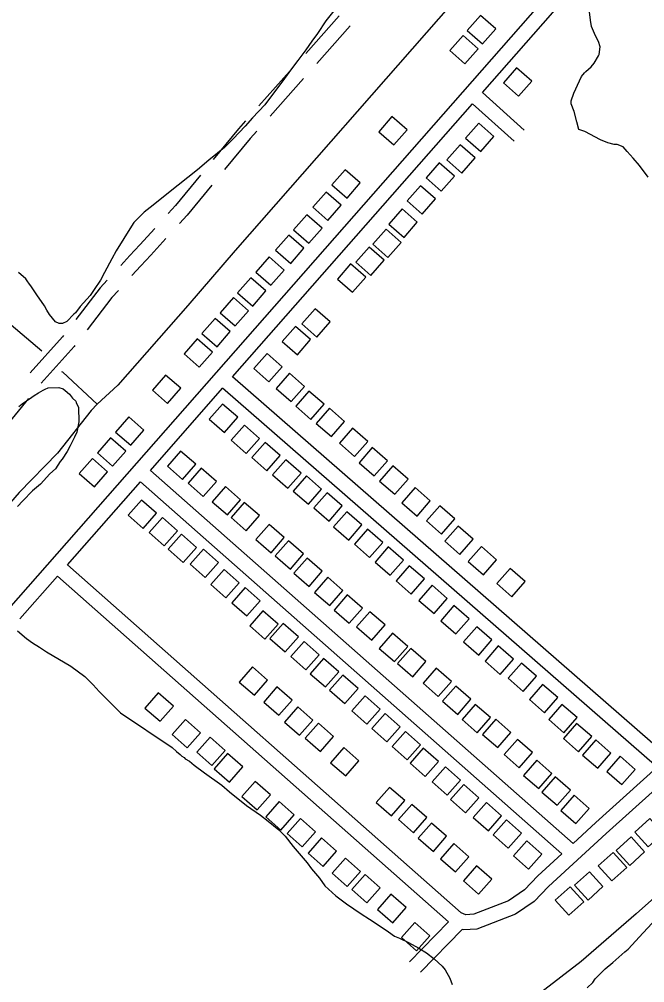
# Model space of a CAD drawing. Extents: x 3598634 to 3636690, y 517270 to 542944.
# Drawn here: x 3625513 to 3626757, y 525821 to 527737 of the extents above; entities that cross this region are included whole.
import ezdxf

# ---------------------------------------------------------------- set-up
doc = ezdxf.new("R2010")
doc.units = 0
for name, color, linetype in [('V-BLDG-OTLN', 7, 'Continuous'), ('V-ROAD-CNTR', 7, 'Continuous'), ('V-SITE-VEGE', 7, 'Continuous'), ('V-TOPO-SHOR', 7, 'Continuous')]:
    doc.layers.add(name, color=color, linetype=linetype)

msp = doc.modelspace()

# ---------------------------------------------------------------- linework, layer by layer
at = {"layer": 'V-BLDG-OTLN'}
for points in [[(3626434.2, 527688.5), (3626460.6, 527718.6), (3626430.5, 527745), (3626404.1, 527714.9)], [(3626399.3, 527648.7), (3626425.7, 527678.8), (3626395.6, 527705.1), (3626369.2, 527675)], [(3626502.2, 527640.9), (3626475.8, 527610.8), (3626505.9, 527584.4), (3626532.3, 527614.5)], [(3626258.1, 527487.4), (3626284.4, 527517.5), (3626254.3, 527543.8), (3626228, 527513.7)], [(3626427.1, 527530.6), (3626400.7, 527500.6), (3626430.7, 527474.2), (3626457.1, 527504.2)], [(3626389.6, 527487.8), (3626363.2, 527457.8), (3626393.3, 527431.4), (3626419.7, 527461.4)], [(3626348.4, 527451.9), (3626322, 527421.8), (3626352, 527395.4), (3626378.4, 527425.5)], [(3626164.9, 527381.7), (3626191.3, 527411.8), (3626161.2, 527438.1), (3626134.8, 527408)], [(3626310.8, 527406.2), (3626284.4, 527376.1), (3626314.4, 527349.8), (3626340.8, 527379.8)], [(3626126.9, 527337.1), (3626153.3, 527367.2), (3626123.2, 527393.6), (3626096.8, 527363.5)], [(3626088.8, 527291.7), (3626115.1, 527321.8), (3626085, 527348.2), (3626058.7, 527318.1)], [(3626274.7, 527359.9), (3626248.3, 527329.8), (3626278.3, 527303.4), (3626304.7, 527333.5)], [(3626242.4, 527319.7), (3626216, 527289.6), (3626246.1, 527263.2), (3626272.5, 527293.3)], [(3626052.9, 527251.6), (3626079.2, 527281.7), (3626049.1, 527308), (3626022.8, 527277.9)], [(3626208.8, 527284.2), (3626182.4, 527254.2), (3626212.4, 527227.8), (3626238.8, 527257.8)], [(3626013.4, 527208.1), (3626039.8, 527238.1), (3626009.7, 527264.5), (3625983.3, 527234.4)], [(3626172, 527250.5), (3626145.6, 527220.5), (3626175.6, 527194.1), (3626202, 527224.1)], [(3625977.2, 527166.8), (3626003.6, 527196.8), (3625973.5, 527223.2), (3625947.2, 527193.1)], [(3625942.5, 527127.1), (3625968.9, 527157.2), (3625938.8, 527183.6), (3625912.4, 527153.5)], [(3626101.3, 527161.5), (3626074.9, 527131.5), (3626105, 527105.1), (3626131.4, 527135.1)], [(3625906.4, 527085.8), (3625932.7, 527115.9), (3625902.6, 527142.3), (3625876.3, 527112.2)], [(3626062.4, 527126.4), (3626036, 527096.3), (3626066.1, 527069.9), (3626092.5, 527100)], [(3625870.8, 527045.2), (3625897.1, 527075.3), (3625867, 527101.7), (3625840.7, 527071.6)], [(3625979.5, 527042.3), (3626009.6, 527016), (3626035.9, 527046.1), (3626005.8, 527072.4)], [(3625807.7, 526973.1), (3625834, 527003.2), (3625803.9, 527029.6), (3625777.6, 526999.5)], [(3626023.8, 527003), (3626053.9, 526976.7), (3626080.2, 527006.9), (3626050.1, 527033.1)], [(3626062.9, 526967.6), (3626093, 526941.3), (3626119.3, 526971.4), (3626089.2, 526997.7)], [(3625947.4, 526945.5), (3625917.2, 526971.8), (3625890.9, 526941.6), (3625921.1, 526915.3)], [(3626103.6, 526933.4), (3626133.8, 526907.1), (3626160.1, 526937.3), (3626129.9, 526963.6)], [(3625734.6, 526889.7), (3625760.9, 526919.8), (3625730.8, 526946.1), (3625704.5, 526916)], [(3625990.8, 526903.5), (3625960.7, 526929.8), (3625934.4, 526899.7), (3625964.5, 526873.4)], [(3626149.6, 526893.7), (3626179.7, 526867.4), (3626206, 526897.6), (3626175.9, 526923.9)], [(3625698.3, 526848.3), (3625724.6, 526878.4), (3625694.5, 526904.7), (3625668.2, 526874.6)], [(3626031.8, 526869.2), (3626001.7, 526895.4), (3625975.4, 526865.3), (3626005.5, 526839)], [(3625807.6, 526848), (3625837.7, 526821.7), (3625864, 526851.9), (3625833.9, 526878.2)], [(3626188.8, 526855), (3626218.9, 526828.7), (3626245.2, 526858.8), (3626215.1, 526885.1)], [(3625662.3, 526807.2), (3625688.6, 526837.2), (3625658.5, 526863.6), (3625632.2, 526833.5)], [(3626073.3, 526834.5), (3626043.1, 526860.8), (3626016.9, 526830.7), (3626047, 526804.4)], [(3626229.7, 526818.5), (3626259.9, 526792.3), (3626286.2, 526822.4), (3626256, 526848.7)], [(3625848.6, 526814.2), (3625878.8, 526787.9), (3625905.1, 526818), (3625874.9, 526844.3)], [(3626114.2, 526802.5), (3626084, 526828.8), (3626057.8, 526798.7), (3626087.9, 526772.4)], [(3625896.6, 526777.4), (3625926.8, 526751.1), (3625953.1, 526781.3), (3625922.9, 526807.6)], [(3626155.3, 526769), (3626125.1, 526795.3), (3626098.8, 526765.2), (3626129, 526738.9)], [(3626274, 526775.3), (3626304.2, 526749), (3626330.4, 526779.2), (3626300.3, 526805.5)], [(3625786.1, 526754.5), (3625756.1, 526780.9), (3625729.6, 526750.9), (3625759.6, 526724.5)], [(3625934.2, 526746), (3625964.3, 526719.7), (3625990.6, 526749.9), (3625960.5, 526776.2)], [(3626194.5, 526731.4), (3626164.4, 526757.7), (3626138.1, 526727.6), (3626168.3, 526701.3)], [(3626322.9, 526739.3), (3626353.1, 526713), (3626379.3, 526743.2), (3626349.2, 526769.5)], [(3625827.6, 526719.9), (3625797.6, 526746.3), (3625771.1, 526716.3), (3625801.1, 526689.9)], [(3625983.7, 526702.4), (3626013.8, 526676.1), (3626040.1, 526706.2), (3626009.9, 526732.5)], [(3626236.1, 526696.7), (3626205.9, 526723), (3626179.7, 526692.9), (3626209.8, 526666.6)], [(3626359.3, 526698.9), (3626389.5, 526672.6), (3626415.8, 526702.7), (3626385.6, 526729)], [(3625865.7, 526686.3), (3625835.7, 526712.8), (3625809.2, 526682.8), (3625839.2, 526656.3)], [(3626022.2, 526669.8), (3626052.3, 526643.5), (3626078.6, 526673.7), (3626048.5, 526699.9)], [(3625909.2, 526656.9), (3625879.2, 526683.3), (3625852.7, 526653.3), (3625882.7, 526626.9)], [(3626277, 526661.3), (3626246.8, 526687.6), (3626220.5, 526657.4), (3626250.7, 526631.1)], [(3626406, 526658.3), (3626436.2, 526632), (3626462.5, 526662.1), (3626432.3, 526688.4)], [(3626059.1, 526635.3), (3626089.3, 526609), (3626115.6, 526639.1), (3626085.4, 526665.4)], [(3625950.6, 526616), (3625920.6, 526642.4), (3625894.1, 526612.5), (3625924.1, 526586)], [(3626318.8, 526623.8), (3626288.6, 526650.1), (3626262.4, 526619.9), (3626292.5, 526593.7)], [(3626462.9, 526614.7), (3626493, 526588.4), (3626519.3, 526618.6), (3626489.2, 526644.9)], [(3626100.3, 526597.1), (3626130.4, 526570.8), (3626156.7, 526600.9), (3626126.5, 526627.2)], [(3625992.1, 526580.2), (3625962.1, 526606.6), (3625935.7, 526576.6), (3625965.7, 526550.2)], [(3626364.2, 526585.1), (3626334, 526611.4), (3626307.7, 526581.3), (3626337.9, 526555)], [(3626139.1, 526561.9), (3626169.3, 526535.6), (3626195.6, 526565.7), (3626165.4, 526592)], [(3626407.8, 526544.6), (3626377.6, 526570.9), (3626351.4, 526540.7), (3626381.5, 526514.5)], [(3626027.6, 526534.1), (3625997.6, 526560.5), (3625971.2, 526530.5), (3626001.1, 526504.1)], [(3626183.9, 526528.6), (3626214.1, 526502.3), (3626240.4, 526532.4), (3626210.2, 526558.7)], [(3626068, 526509), (3626038, 526535.5), (3626011.5, 526505.5), (3626041.5, 526479)], [(3626453.1, 526502.5), (3626422.9, 526528.8), (3626396.6, 526498.7), (3626426.8, 526472.4)], [(3626229.1, 526485.7), (3626259.2, 526459.4), (3626285.5, 526489.6), (3626255.3, 526515.9)], [(3626109.3, 526473), (3626079.3, 526499.4), (3626052.8, 526469.4), (3626082.8, 526443)], [(3626265.4, 526455.5), (3626295.5, 526429.2), (3626321.8, 526459.3), (3626291.6, 526485.6)], [(3626495.8, 526464.2), (3626465.7, 526490.5), (3626439.4, 526460.3), (3626469.5, 526434)], [(3626148.3, 526438.9), (3626118.3, 526465.3), (3626091.8, 526435.3), (3626121.8, 526408.9)], [(3625950.3, 526418.7), (3625980.5, 526392.4), (3626006.8, 526422.6), (3625976.6, 526448.9)], [(3626316.1, 526416.2), (3626346.2, 526389.9), (3626372.5, 526420), (3626342.4, 526446.3)], [(3626541.7, 526430.2), (3626511.6, 526456.5), (3626485.3, 526426.4), (3626515.5, 526400.1)], [(3626186.7, 526405.9), (3626156.7, 526432.4), (3626130.3, 526402.4), (3626160.3, 526375.9)], [(3625999.2, 526378.9), (3626029.3, 526352.6), (3626055.6, 526382.7), (3626025.5, 526409)], [(3626355, 526380.5), (3626385.1, 526354.2), (3626411.4, 526384.4), (3626381.3, 526410.7)], [(3626584, 526387.9), (3626553.9, 526414.2), (3626527.6, 526384.1), (3626557.7, 526357.8)], [(3625819.4, 526370.6), (3625789.4, 526397.1), (3625762.9, 526367.1), (3625792.9, 526340.6)], [(3626230.8, 526365), (3626200.8, 526391.4), (3626174.3, 526361.4), (3626204.3, 526335)], [(3626040.4, 526339.2), (3626070.5, 526313), (3626096.8, 526343.1), (3626066.7, 526369.4)], [(3626393.7, 526344.1), (3626423.8, 526317.9), (3626450.1, 526348), (3626420, 526374.3)], [(3626622.5, 526347.9), (3626592.4, 526374.2), (3626566.1, 526344.1), (3626596.3, 526317.8)], [(3626270.4, 526329.8), (3626240.4, 526356.3), (3626213.9, 526326.3), (3626243.9, 526299.8)], [(3625873.5, 526318), (3625843.5, 526344.5), (3625817, 526314.6), (3625847, 526288.1)], [(3626081.8, 526306.8), (3626111.9, 526280.5), (3626138.2, 526310.6), (3626108.1, 526336.9)], [(3626434.5, 526314.5), (3626464.6, 526288.2), (3626490.9, 526318.4), (3626460.8, 526344.7)], [(3626651.7, 526310.2), (3626621.5, 526336.5), (3626595.3, 526306.4), (3626625.4, 526280.1)], [(3626310.9, 526293.7), (3626281, 526320.2), (3626254.5, 526290.2), (3626284.5, 526263.7)], [(3625922.2, 526282.6), (3625892.3, 526309.1), (3625865.8, 526279.2), (3625895.7, 526252.7)], [(3626477.4, 526274.5), (3626507.5, 526248.2), (3626533.8, 526278.3), (3626503.7, 526304.6)], [(3626689.8, 526277.4), (3626659.6, 526303.7), (3626633.3, 526273.5), (3626663.5, 526247.3)], [(3625957.4, 526249.8), (3625927.4, 526276.3), (3625900.9, 526246.3), (3625930.9, 526219.8)], [(3626132.1, 526258.1), (3626162.3, 526231.9), (3626188.6, 526262), (3626158.4, 526288.3)], [(3626346.6, 526260.6), (3626316.6, 526287.1), (3626290.2, 526257.1), (3626320.2, 526230.6)], [(3626516, 526233.1), (3626546.1, 526206.8), (3626572.4, 526236.9), (3626542.3, 526263.2)], [(3626738.1, 526244.7), (3626708, 526271), (3626681.7, 526240.9), (3626711.8, 526214.6)], [(3626390.6, 526223.6), (3626360.6, 526250.1), (3626334.1, 526220.1), (3626364.1, 526193.6)], [(3626012.3, 526194.4), (3625982.4, 526220.9), (3625955.9, 526190.9), (3625985.8, 526164.4)], [(3626552.6, 526199.9), (3626582.8, 526173.7), (3626609.1, 526203.8), (3626578.9, 526230.1)], [(3626223.1, 526178.9), (3626253.3, 526152.6), (3626279.6, 526182.8), (3626249.4, 526209.1)], [(3626426.9, 526188.5), (3626396.9, 526214.9), (3626370.5, 526185), (3626400.5, 526158.5)], [(3626060, 526154.3), (3626030, 526180.8), (3626003.5, 526150.8), (3626033.5, 526124.3)], [(3626472.4, 526152.5), (3626442.4, 526179), (3626416, 526149), (3626446, 526122.5)], [(3626590.1, 526163.5), (3626620.3, 526137.2), (3626646.6, 526167.4), (3626616.4, 526193.7)], [(3626267.2, 526145.1), (3626297.4, 526118.9), (3626323.7, 526149), (3626293.5, 526175.3)], [(3626102.3, 526120.6), (3626072.4, 526147.2), (3626045.9, 526117.2), (3626075.8, 526090.7)], [(3626512, 526118.3), (3626482, 526144.8), (3626455.5, 526114.8), (3626485.5, 526088.3)], [(3626767.2, 526147.1), (3626737.4, 526120.4), (3626764.1, 526090.7), (3626793.9, 526117.4)], [(3626306.4, 526107.9), (3626336.6, 526081.6), (3626362.9, 526111.8), (3626332.7, 526138.1)], [(3626143.8, 526082), (3626113.8, 526108.5), (3626087.3, 526078.5), (3626117.3, 526052)], [(3626552.5, 526076.2), (3626522.6, 526102.7), (3626496.1, 526072.7), (3626526.1, 526046.3)], [(3626730.2, 526110.6), (3626700.4, 526083.9), (3626727.2, 526054.1), (3626756.9, 526080.8)], [(3626350.8, 526067.3), (3626380.9, 526041), (3626407.2, 526071.2), (3626377, 526097.5)], [(3626191.7, 526041.9), (3626161.7, 526068.4), (3626135.2, 526038.4), (3626165.2, 526011.9)], [(3626694.5, 526079.8), (3626664.7, 526053.1), (3626691.4, 526023.4), (3626721.2, 526050.1)], [(3626396.4, 526023.1), (3626426.6, 525996.8), (3626452.9, 526026.9), (3626422.7, 526053.2)], [(3626230.9, 526009.6), (3626201, 526036.1), (3626174.5, 526006.1), (3626204.4, 525979.6)], [(3626647.3, 526041.5), (3626617.6, 526014.8), (3626644.3, 525985), (3626674, 526011.7)], [(3626608.9, 526011.6), (3626579.2, 525984.9), (3626605.9, 525955.1), (3626635.7, 525981.8)], [(3626282.2, 525970), (3626252.2, 525996.5), (3626225.7, 525966.5), (3626255.7, 525940)], [(3626329.5, 525913.9), (3626299.5, 525940.4), (3626273, 525910.4), (3626303, 525883.9)]]:
    msp.add_lwpolyline(points, close=True, dxfattribs=at)
at = {"layer": 'V-ROAD-CNTR'}
for p, q in [((3626149, 527744.3), (3626082.6, 527669.5)), ((3626171.3, 527724.2), (3626104.9, 527649.4)), ((3626056, 527639.6), (3625989.6, 527564.9)), ((3626078.3, 527619.5), (3626011.8, 527544.8))]:
    msp.add_line(p, q, dxfattribs=at)
for points in [[(3625491.8, 526564.5), (3627158.8, 528462.4)], [(3626434, 527591.8), (3627071.4, 528317.4)], [(3626434, 527591.8), (3626517.1, 527516.8)], [(3625936.9, 527025.8), (3626414.2, 527569.3)], [(3626414.2, 527569.3), (3626497, 527494.5)], [(3625963, 527535), (3625949.2, 527519.5), (3625898.9, 527458.3)], [(3625985.3, 527514.9), (3625972, 527500), (3625921.2, 527438.2)], [(3625873.5, 527427.4), (3625823.9, 527367), (3625809.2, 527350.8)], [(3625895.8, 527407.3), (3625846.6, 527347.3), (3625831.5, 527330.7)], [(3628107.8, 527399.1), (3627966.1, 527272), (3626928.9, 526340.8), (3626680, 526117.3), (3626565.6, 526011.7), (3626537.2, 525982.3), (3626500.2, 525957), (3626423.2, 525926.9), (3626396.7, 525925.6), (3626394.2, 525926.5)], [(3625782.3, 527321.2), (3625752.5, 527288.4), (3625732.9, 527267.4), (3625714.6, 527247.6)], [(3625804.6, 527301.1), (3625774.6, 527268.1), (3625754.9, 527247), (3625736.9, 527227.5)], [(3625687.8, 527218), (3625674.1, 527202.7), (3625625.4, 527139.9)], [(3625710, 527197.9), (3625697.1, 527183.5), (3625647.7, 527119.7)], [(3625600.9, 527108.3), (3625598.7, 527105.5), (3625534.4, 527033.6)], [(3625623.2, 527088.1), (3625621.8, 527086.3), (3625556.7, 527013.4)], [(3626804.4, 526269.3), (3625936.9, 527025.8)], [(3625773.6, 526839.9), (3625917.1, 527003.3)], [(3626781.9, 526249.1), (3625917.1, 527003.3)], [(3625531, 526982.8), (3625478.1, 526917.6), (3625469.1, 526907.6), (3625467.3, 526905.7)], [(3626614.6, 526097.7), (3625773.6, 526839.9)], [(3625608.6, 526652.1), (3625753.8, 526817.4)], [(3626592.4, 526077.3), (3625753.8, 526817.4)], [(3626592.4, 526077.3), (3626544.6, 526033.1), (3626517.7, 526005.4), (3626486.1, 525983.7), (3626416.8, 525956.7), (3626401.2, 525955.9), (3626391.7, 525959.3), (3625608.6, 526652.1)], [(3625514.3, 526544.7), (3625588.8, 526629.5)], [(3626366.7, 525941.4), (3625588.8, 526629.5)], [(3626781.9, 526249.1), (3626659.8, 526139.4), (3626614.6, 526097.7)], [(3626366.7, 525941.4), (3626289.3, 525862.4)], [(3626394.2, 525926.5), (3626310.8, 525841.4)]]:
    msp.add_lwpolyline(points, dxfattribs=at)
at = {"layer": 'V-SITE-VEGE'}
for points in [[(3626138.4, 527754.4), (3626122.7, 527734.5), (3626106.1, 527709.3), (3626094.8, 527693.9), (3626082.6, 527676.8), (3626066.9, 527655.1), (3626054.7, 527638.8), (3626040.8, 527619.8), (3626001.5, 527567.4), (3625977, 527541.1), (3625962.1, 527524.8), (3625938.5, 527499.4), (3625920.9, 527482.2), (3625890.1, 527456.7), (3625867.3, 527437.6), (3625810, 527392), (3625779.2, 527367.4), (3625761.6, 527353.7), (3625749.3, 527341.9), (3625740.6, 527332.8), (3625729.3, 527314.8)], [(3626764.1, 527423.5), (3626746.7, 527446.4), (3626734, 527461.3), (3626722.2, 527474.5), (3626714, 527483.3), (3626702.3, 527488.4), (3626696.1, 527488.3), (3626683.5, 527491.7), (3626669.1, 527497.7), (3626637.6, 527514.1), (3626626, 527518.3), (3626622.1, 527533.4), (3626616.4, 527553.9), (3626610.8, 527568.9), (3626610.7, 527575.2), (3626615.8, 527590.4), (3626627, 527614.7), (3626631.3, 527623.7), (3626637.4, 527631), (3626640, 527633.7), (3626650.6, 527642.8), (3626656.7, 527650), (3626665.4, 527664.4), (3626666.2, 527667.1), (3626668.6, 527682.3), (3626664.9, 527693), (3626659.3, 527704.5), (3626651, 527723.1), (3626649, 527735.5), (3626646.9, 527752.4)], [(3625729.3, 527314.8), (3625720.6, 527301.2), (3625705.9, 527276.9), (3625697.2, 527260.7), (3625682.5, 527233.7), (3625674.7, 527218.4), (3625661.7, 527199.4), (3625653.9, 527187.7), (3625640.7, 527173.2), (3625633.7, 527165.9), (3625625, 527153.3), (3625621.5, 527150.5), (3625607.5, 527136), (3625598.6, 527132.3), (3625592.4, 527132.2), (3625585.2, 527135.6), (3625573.3, 527149.7), (3625567.8, 527158.5), (3625563.2, 527167.4), (3625547.7, 527189.4), (3625535.8, 527207.1), (3625533, 527210.6), (3625528.5, 527216.8), (3625525.7, 527221.2), (3625511.2, 527233.4)], [(3625512.2, 526966.7), (3625518.4, 526972.1), (3625527.2, 526978.5), (3625533.4, 526982.2), (3625542.2, 526988.6), (3625551, 526994.1), (3625560.7, 526999.6), (3625564.3, 527001.5), (3625570.5, 527004.3), (3625591.9, 527004.6), (3625599.9, 527002.1), (3625604.5, 526998.6), (3625612.6, 526991.6), (3625619, 526983.7), (3625625.3, 526977.5), (3625626.3, 526974.9), (3625630.9, 526965.1), (3625631.4, 526936.6), (3625627.3, 526916), (3625623, 526906.1), (3625614.4, 526889), (3625608.3, 526877.3), (3625597.9, 526862), (3625594.4, 526857.5), (3625584.8, 526843), (3625573.4, 526833), (3625555, 526812.2), (3625539.2, 526799.4), (3625519.9, 526779.5), (3625509.4, 526767.7)], [(3625509.2, 526520.6), (3625527.3, 526505.7), (3625539, 526497), (3625553.4, 526488.3), (3625567, 526478.7), (3625615.6, 526450.1)], [(3625615.6, 526450.1), (3625643.6, 526430.1), (3625660, 526413.4), (3625671.8, 526400.2), (3625684.5, 526387.1), (3625714.5, 526357.3), (3625817.3, 526288.5), (3625825.5, 526280.7), (3625832.8, 526274.5), (3625836.4, 526271), (3625840.9, 526268.4), (3625842.7, 526265.8), (3625851.7, 526261.5), (3625860.8, 526253.6), (3625881.6, 526237.9), (3625915.9, 526213.5), (3625931.3, 526200.4), (3625964.7, 526173.3), (3625992.7, 526154.2), (3626008.1, 526141.9), (3626028.9, 526124.4), (3626041.6, 526112.2), (3626058, 526091.9), (3626085.3, 526059.4), (3626094.5, 526047.1), (3626110, 526028.6), (3626120.9, 526013.6), (3626142.7, 525993.5), (3626163.5, 525977.8), (3626193.2, 525957.8), (3626209.5, 525947.3), (3626224.8, 525936.9), (3626247.4, 525922.1), (3626259.1, 525913.4), (3626269, 525909.1), (3626287, 525900.5), (3626307.7, 525889.2), (3626323, 525879.7), (3626338.4, 525868.4), (3626353.8, 525853.5), (3626360.2, 525846.4), (3626369.4, 525829.6), (3626374.1, 525817.2)], [(3626642.7, 525810.2), (3626654.1, 525821.1), (3626658.5, 525828.3), (3626678.6, 525848.3), (3626693.6, 525861.1), (3626717.3, 525882), (3626724.4, 525887.4), (3626754.1, 525920.1), (3626780.4, 525948.2)]]:
    msp.add_lwpolyline(points, dxfattribs=at)
at = {"layer": 'V-TOPO-SHOR'}
for points in [[(3627051.4, 528533.5), (3626843.3, 528303.6), (3626516.2, 527929.4), (3626375.3, 527770.4), (3625942.1, 527277)], [(3625558, 527076.9), (3625413.3, 527198.8), (3625243.9, 527343.5), (3625229.6, 527352.2), (3625099.8, 527428.5), (3624907.5, 527535.3), (3624727.7, 527636), (3624614.5, 527698.1), (3624609, 527700.9), (3624605.6, 527698.4)], [(3625942.1, 527277), (3625848.3, 527167.7), (3625708.8, 527009.3), (3625667.6, 526971.6), (3625656.1, 526958.7), (3625589.1, 526874.3), (3625512.9, 526795.8), (3625422.1, 526691.9), (3625296.3, 526544.3), (3625146.2, 526360.9), (3624987.6, 526183), (3624818.8, 525999.2), (3624756.5, 525924.1)], [(3628182.1, 527248.8), (3628002.8, 527089.4), (3627800.7, 526906.4), (3627596.5, 526727.3), (3627389.7, 526537.8), (3627247.2, 526411.9), (3627092, 526272.1), (3626911.2, 526110.3), (3626739.9, 525957.4), (3626630.9, 525862.6), (3626445.3, 525719.9), (3626268.9, 525581.4), (3626253.5, 525568.7), (3626164.3, 525488.6), (3626050.2, 525385.2), (3625925.9, 525273.9), (3625863.1, 525217.7), (3625675.5, 525052.9), (3625478.1, 524873.2), (3625223.9, 524645.9), (3624980.2, 524430.1)], [(3625667.6, 526971.6), (3625599.3, 527035.5), (3625597.5, 527035.9)]]:
    msp.add_lwpolyline(points, dxfattribs=at)

doc.saveas('drawing.dxf')
